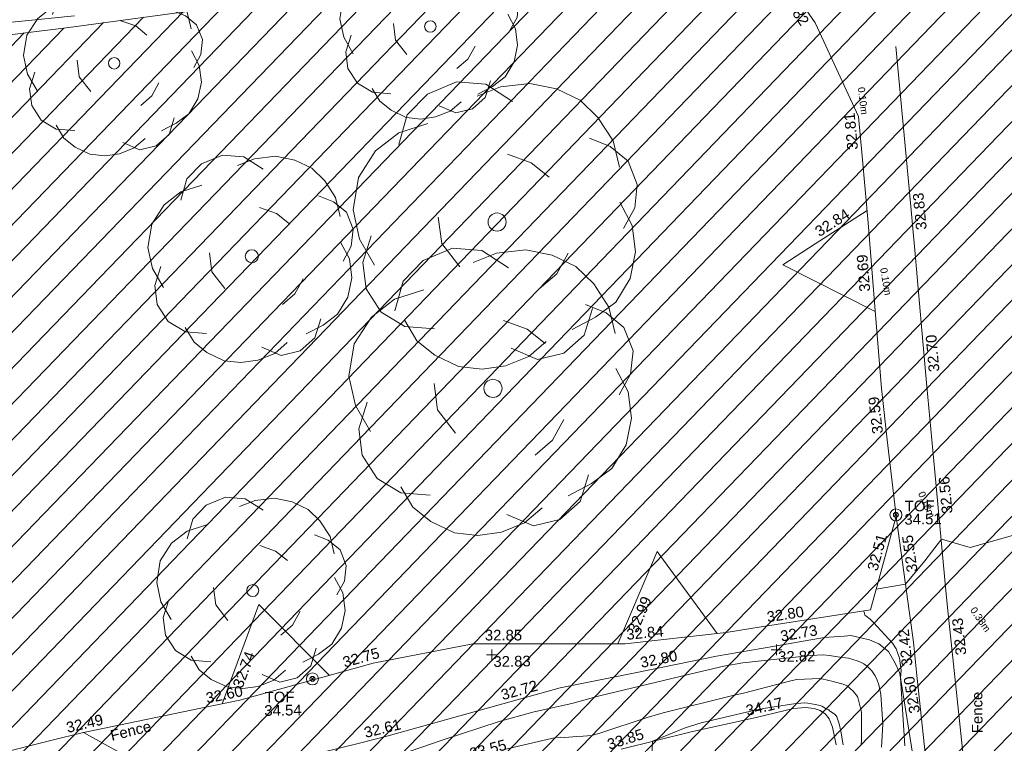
# Model space of a CAD drawing. Header units: millimetres. Extents: x -287732 to 520720, y -88450 to 287754.
# Tile 289 of 383: x 148736 to 183318, y 154382 to 179781. Entities that reach past the tile are written whole.
import ezdxf

# ---------------------------------------------------------------- set-up
doc = ezdxf.new("R2010")
doc.units = ezdxf.units.MM
for name, pattern in [('IMPORT-HIDDEN2 _3_', [4762.5, 3175, -1587.5]), ('IMPORT-UG_ELEC_LV_QLB2 _2_', [2700, 1500, -300.0000000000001, 0, -250, 150, -300.0000000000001, 0, -200]), ('IMPORT-UG_ELEC_STREET LIGHTING_QLB2 _2_', [2700, 1500, -300.0000000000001, 0, -250, 150, -300.0000000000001, 0, -200])]:
    doc.linetypes.add(name, pattern=pattern)
for name, color, linetype, lineweight, true_color in [('00__TOPO__TOP_OF_FENCE_SYMBOL', 7, 'Continuous', 9, 0x666666), ('00_TOPO_TREE', 7, 'Continuous', 9, 0x666666), ('00_TOPO_VEGETATION', 7, 'Continuous', 9, 0x52a552), ('00_UAV_FENCE', 7, 'Continuous', 9, 0x264c2f), ('00_UAV_LEVEL_SPOT', 7, 'Continuous', 9, 0x666666), ('00_UAV_SLOPE_BOTTOM', 30, 'Continuous', 9, 0xff7f00), ('00_UAV_SLOPE_TOP', 40, 'Continuous', 9, 0xffbf00), ('00_UAV_TOP_OF_FENCE', 6, 'Continuous', 9, 0xff00ff), ('01_DTM_CONTOUR_MJR', 7, 'Continuous', 9, 0x7f3f00), ('01_DTM_CONTOUR_MNR', 7, 'Continuous', 9, 0xa5a552), ('12333-PUM-2D-U-0001-C01 - Rev2_REVIT IMPORT_dwg', 7, 'Continuous', 9, 0x767676), ('PUM-CHAMBER EXTENTS', 6, 'IMPORT-HIDDEN2 _3_', 9, 0xff00ff), ('PUM-ELECTRIC-LV-QLB2', 1, 'IMPORT-UG_ELEC_LV_QLB2 _2_', 9, 0xff0000), ('PUM-UNABLE TO SURVEY', 190, 'Continuous', 9, 0x7f00ff)]:
    doc.layers.add(name, color=color, linetype=linetype, lineweight=lineweight, true_color=true_color)
doc.styles.add('Arial_1', font='arial.ttf', dxfattribs={"height": 250})
doc.styles.add('Swis721 Lt BT_2', font='swissl.ttf', dxfattribs={"height": 375})

# ---------------------------------------------------------------- blocks, each defined once
blk = doc.blocks.new('12333-PUM-2D-U-0001-C01 - Rev2_REVIT IMPORT_dwg_CONIFEROUS_TREE_2-2077526-Site Location Plan Proposed')
at = {"layer": '00_TOPO_TREE', "color": 254, "true_color": 0xcccccc, "flags": 128}
for points in [[(534054961.9255877, 725732743.7303348), (534055156.5525342, 725733392.4868233), (534055610.6820762, 725733846.6163652), (534056259.4385647, 725734106.1189605), (534056908.195053, 725734041.2433116), (534057492.0758927, 725733651.9894185)], [(534056713.5681065, 725733781.7407165), (534057232.5732973, 725733976.3676628), (534057881.3297858, 725734041.2433116), (534058465.2106255, 725733911.4920139), (534058984.2158161, 725733651.9894185), (534059373.4697092, 725733262.7355254), (534059697.8479536, 725732743.7303348), (534059827.5992512, 725732159.849495)], [(534054378.044748, 725730083.828732), (534054053.6665038, 725730667.7095716), (534053923.915206, 725731316.46606), (534054053.6665038, 725732030.0981975), (534054442.9203969, 725732613.979037), (534054961.9255877, 725733003.23293), (534055610.6820762, 725733197.8598766)], [(534059178.8427628, 725732808.6059835), (534059632.9723048, 725732613.979037), (534060022.2261978, 725732289.6007928), (534060216.8531443, 725731770.5956019), (534060151.9774954, 725731251.5904112), (534059892.4749001, 725730797.4608692)], [(534057362.324595, 725732484.2277393), (534057881.3297858, 725732289.6007928), (534058270.5836789, 725731965.2225486)], [(534059827.5992512, 725731381.3417089), (534060087.1018466, 725730862.3365183), (534060151.9774954, 725730278.4556786), (534060022.2261978, 725729694.5748389), (534059697.8479536, 725729175.5696481), (534059243.7184116, 725728851.1914039), (534058724.7132208, 725728591.6888083)], [(534056259.4385647, 725730018.953083), (534055870.1846715, 725730537.9582739), (534055805.3090225, 725731121.8391135)], [(534055675.5577249, 725728656.5644574), (534055026.8012365, 725728721.4401062), (534054507.7960457, 725729045.8183504), (534054183.4178014, 725729564.8235412), (534054118.5421526, 725730148.7043809), (534054313.1690991, 725730732.5852203)], [(534058659.8375719, 725730278.4556786), (534058400.3349767, 725729824.3261366), (534058011.0810835, 725729499.9478923)], [(534058140.8323812, 725728332.186213), (534057751.5784881, 725728007.8079689), (534057232.5732973, 725727813.1810222), (534056713.5681065, 725727748.3053734), (534056194.5629157, 725727813.1810222), (534055675.5577249, 725728072.6836176), (534055286.3038319, 725728397.0618619), (534055026.8012365, 725728851.1914039)], [(534059178.8427628, 725729045.8183504), (534058984.2158161, 725728461.9375106), (534058530.0862743, 725728072.6836176), (534057946.2054345, 725727942.9323199), (534057362.324595, 725728202.4349152)]]:
    blk.add_lwpolyline(points, dxfattribs=at)
at = {"layer": '00_TOPO_TREE', "color": 254, "true_color": 0xcccccc}
blk.add_circle((534057102.8219996, 725730992.0878158), 200.1345611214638, dxfattribs=at)
blk = doc.blocks.new('12333-PUM-2D-U-0001-C01 - Rev2_REVIT IMPORT_dwg_CONIFEROUS_TREE_2-2077527-Site Location Plan Proposed')
at = {"layer": '00_TOPO_TREE', "color": 254, "true_color": 0xcccccc, "flags": 128}
for points in [[(534066087.0929633, 725733843.0327543), (534066281.7199099, 725734491.7892429), (534066735.8494518, 725734945.9187847), (534067384.6059403, 725735205.42138), (534068033.3624287, 725735140.5457312), (534068617.2432683, 725734751.291838)], [(534067838.7354822, 725734881.043136), (534068357.7406729, 725735075.6700824), (534069006.4971614, 725735140.5457312), (534069590.3780012, 725735010.7944335), (534070109.3831918, 725734751.291838), (534070498.6370848, 725734362.037945), (534070823.0153292, 725733843.0327543), (534070952.7666268, 725733259.1519146)], [(534065503.2121236, 725731183.1311516), (534065178.8338795, 725731767.0119911), (534065049.0825817, 725732415.7684796), (534065178.8338795, 725733129.4006171), (534065568.0877725, 725733713.2814566), (534066087.0929633, 725734102.5353496), (534066735.8494518, 725734297.1622962)], [(534070304.0101385, 725733907.9084032), (534070758.1396804, 725733713.2814566), (534071147.3935735, 725733388.9032125), (534071342.0205199, 725732869.8980215), (534071277.1448711, 725732350.8928308), (534071017.6422758, 725731896.7632889)], [(534068487.4919707, 725733583.5301589), (534069006.4971614, 725733388.9032125), (534069395.7510545, 725733064.5249681)], [(534067384.6059403, 725731118.2555026), (534066995.3520472, 725731637.2606936), (534066930.4763982, 725732221.1415331)], [(534070952.7666268, 725732480.6441286), (534071212.2692223, 725731961.6389378), (534071277.1448711, 725731377.7580981), (534071147.3935735, 725730793.8772584), (534070823.0153292, 725730274.8720677), (534070368.8857872, 725729950.4938235), (534069849.8805965, 725729690.9912279)], [(534066800.7251006, 725729755.866877), (534066151.9686121, 725729820.7425258), (534065632.9634213, 725730145.12077), (534065308.5851771, 725730664.1259607), (534065243.7095283, 725731248.0068004), (534065438.3364747, 725731831.88764)], [(534069785.0049476, 725731377.7580981), (534069525.5023523, 725730923.6285561), (534069136.2484592, 725730599.2503119)], [(534070304.0101385, 725730145.12077), (534070109.3831918, 725729561.2399302), (534069655.25365, 725729171.9860373), (534069071.3728102, 725729042.2347397), (534068487.4919707, 725729301.737335)], [(534069265.9997569, 725729431.4886327), (534068876.7458637, 725729107.1103884), (534068357.7406729, 725728912.4834418), (534067838.7354822, 725728847.607793), (534067319.7302914, 725728912.4834418), (534066800.7251006, 725729171.9860373), (534066411.4712076, 725729496.3642814), (534066151.9686121, 725729950.4938235)]]:
    blk.add_lwpolyline(points, dxfattribs=at)
at = {"layer": '00_TOPO_TREE', "color": 254, "true_color": 0xcccccc}
blk.add_circle((534068227.9893752, 725732091.3902354), 200.1345612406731, dxfattribs=at)
blk = doc.blocks.new('12333-PUM-2D-U-0001-C01 - Rev2_REVIT IMPORT_dwg_CONIFEROUS_TREE-2077251-Site Location Plan Proposed')
at = {"layer": '00_TOPO_TREE', "color": 254, "true_color": 0xcccccc, "flags": 128}
for points in [[(-1889.403682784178, 1545.875740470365), (-1717.639711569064, 2118.422311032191), (-1316.857112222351, 2519.204910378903), (-744.3105416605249, 2748.223538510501), (-171.763971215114, 2690.968881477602), (343.5279423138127, 2347.440939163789)], [(-343.5279423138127, 2461.950253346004), (114.5093140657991, 2633.714224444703), (687.0558846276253, 2690.968881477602), (1202.347798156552, 2576.459567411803), (1660.385054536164, 2347.440939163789), (2003.912996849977, 2003.912996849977), (2290.18628213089, 1545.875740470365), (2404.695596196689, 1030.583826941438)], [(-2404.695596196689, -801.5651986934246), (-2690.968881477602, -286.2732852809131), (-2805.478195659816, 286.2732852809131), (-2690.968881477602, 916.0745128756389), (-2347.440939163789, 1431.36642628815), (-1889.403682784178, 1774.894368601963), (-1316.857112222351, 1946.658339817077)], [(1832.149025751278, 1603.130397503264), (2232.93162509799, 1431.36642628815), (2576.459567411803, 1145.093141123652), (2748.223538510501, 687.0558846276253), (2690.968881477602, 229.0186282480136), (2461.950253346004, -171.763971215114)], [(229.0186282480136, 1316.857112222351), (687.0558846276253, 1145.093141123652), (1030.583826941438, 858.8198558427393)], [(2404.695596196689, 343.5279423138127), (2633.714224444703, -114.5093140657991), (2690.968881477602, -629.8012275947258), (2576.459567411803, -1145.093141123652), (2290.18628213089, -1603.130397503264), (1889.403682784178, -1889.403682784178), (1431.36642628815, -2118.422311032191)], [(-744.3105416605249, -858.8198558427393), (-1087.838483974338, -400.7825993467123), (-1145.093141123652, 114.5093140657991)], [(-1259.602455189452, -2061.167653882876), (-1832.149025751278, -2003.912996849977), (-2290.18628213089, -1717.639711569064), (-2576.459567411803, -1259.602455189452), (-2633.714224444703, -744.3105416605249), (-2461.950253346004, -229.0186282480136)], [(1374.111769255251, -629.8012275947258), (1145.093141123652, -1030.583826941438), (801.5651986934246, -1316.857112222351)], [(1832.149025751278, -1717.639711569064), (1660.385054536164, -2232.93162509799), (1259.602455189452, -2576.459567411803), (744.3105416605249, -2690.968881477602), (229.0186282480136, -2461.950253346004)], [(916.0745128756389, -2347.440939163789), (572.5465705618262, -2633.714224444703), (114.5093140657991, -2805.478195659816), (-343.5279423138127, -2862.732852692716), (-801.5651986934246, -2805.478195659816), (-1259.602455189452, -2576.459567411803), (-1603.130397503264, -2290.18628213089), (-1832.149025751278, -1889.403682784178)]]:
    blk.add_lwpolyline(points, dxfattribs=at)
at = {"layer": '00_TOPO_TREE', "color": 254, "true_color": 0xcccccc}
blk.add_circle((0, 0), 176.6246020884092, dxfattribs=at)
blk = doc.blocks.new('12333-PUM-2D-U-0001-C01 - Rev2_REVIT IMPORT_dwg_MSL_Node_LineworkTOF-2077248-Site Location Plan Proposed')
at = {"layer": '00__TOPO__TOP_OF_FENCE_SYMBOL', "color": 254, "true_color": 0xcccccc, "flags": 128}
for points in [[(165.3591892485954, 165.3591892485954), (0, 0), (-165.3591892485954, 165.3591892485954)], [(165.3591892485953, -165.3591892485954), (0, 0), (-165.3591892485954, -165.3591892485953)]]:
    blk.add_lwpolyline(points, dxfattribs=at)
at = {"layer": '00__TOPO__TOP_OF_FENCE_SYMBOL', "color": 254, "true_color": 0xcccccc}
for radius in [562.5594001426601, 233.853208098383]:
    blk.add_circle((0, 0), radius, dxfattribs=at)
blk = doc.blocks.new('12333-PUM-2D-U-0001-C01 - Rev2_REVIT IMPORT_dwg_UAV-2077255-Site Location Plan Proposed')
at = {"layer": '00_UAV_LEVEL_SPOT', "color": 254, "true_color": 0xcccccc, "flags": 128}
for points in [[(0, -500.0000000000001), (0, 0), (-500.0000000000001, 0)], [(500.0000000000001, 0), (0, 0), (0, 500.0000000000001)]]:
    blk.add_lwpolyline(points, dxfattribs=at)
blk = doc.blocks.new('12333-PUM-2D-U-0001-C01 - Rev2_REVIT IMPORT_dwg_MGS62954_T2_Galway_ITM_3d_Rev1-2077680-Site Location Plan Proposed')
at = {"layer": '00_TOPO_VEGETATION', "color": 254, "true_color": 0xcccccc, "flags": 128}
blk.add_lwpolyline([(534055743.4118702, 725732677.8974553), (534051215.1617922, 725732306.7433043), (534045278.8563303, 725731679.1055425), (534044490.663189, 725731522.6631731), (534042576.4293175, 725731066.5741615), (534040192.6977263, 725730599.747988), (534038413.4099395, 725730022.7954999), (534036286.1738383, 725728897.456154), (534034331.6918086, 725728113.4656036), (534032779.328481, 725726509.0492402), (534031668.2375534, 725724803.0873638), (534030580.6703144, 725722314.4750867), (534030102.2550949, 725720100.2281567), (534030239.8227406, 725718127.636662)], dxfattribs=at)
at = {"layer": '00_UAV_FENCE', "color": 254, "true_color": 0xcccccc, "flags": 128}
for points in [[(534052200.902, 725706745.1595001), (534054842.4849024, 725707346.1176744), (534055611.9020001, 725707521.1595002), (534059748.3780281, 725708302.9444575), (534061119.902, 725708562.1595), (534064607.4682621, 725709462.8252407), (534065828.9635001, 725709778.2770001), (534069337.9635001, 725710396.277), (534069512.1946186, 725710393.1854879), (534074511.3945473, 725710304.4809691), (534074691.9635002, 725710301.2770001), (534078238.9635001, 725710645.2770001), (534079478.2987759, 725710816.4047271), (534083322.9635001, 725711347.277), (534083634.7951305, 725712408.0652512), (534084283.4714114, 725714614.7309977), (534084020.4526887, 725717300.979053), (534083843.4710001, 725719108.5185001), (534083647.724278, 725722285.1770046), (534083484.4710001, 725724934.5185001), (534083309.2241297, 725727272.1865741), (534083204.471, 725728669.5185), (534081752.7417334, 725731962.0285367), (534081745.471, 725731978.5185), (534079089.706109, 725735982.6870704)], [(534084566.4710001, 725731101.5185002), (534084941.2414995, 725726116.6528975), (534085104.4710001, 725723945.5185), (534085305.9987741, 725721131.8778507), (534085447.5775002, 725719155.219), (534085673.780219, 725716147.4232845), (534085996.5775002, 725711855.219), (534086056.6948432, 725711163.7040931), (534086489.6503397, 725706183.5242652), (534086541.5775001, 725705586.2190001), (534086924.9495795, 725701202.7571129), (534087230.5775002, 725697708.219), (534086066.2588428, 725696776.3391744), (534082164.4504026, 725693653.4685186), (534081658.6155, 725693248.616)], [(534083676.5432086, 725721817.491518), (534080456.5775001, 725723508.219), (534081610.8437002, 725724222.1235765), (534083452.4867655, 725725361.1653438)], [(534081619.6155, 725695485.6159999), (534084621.7436427, 725699480.6394203), (534085589.6155, 725700768.6160002), (534085327.4953504, 725704144.9693265), (534085212.5775, 725705625.2190001), (534084909.586341, 725709126.1092554), (534084817.5775002, 725710189.219), (534084346.5568454, 725714092.015847), (534084283.4714114, 725714614.7309977)], [(534077926.630276, 725710614.9858727), (534075873.5775, 725713521.219), (534075289.0133345, 725712214.3352635), (534074435.3462859, 725710305.83035)], [(534064286.3892233, 725709379.9064175), (534061852.9635003, 725711911.2770001), (534061312.582315, 725710527.4593561), (534060499.3317791, 725708444.8730803)]]:
    blk.add_lwpolyline(points, dxfattribs=at)
at = {"layer": '00_UAV_SLOPE_BOTTOM', "color": 254, "true_color": 0xcccccc, "flags": 128}
blk.add_lwpolyline([(534060426.3397927, 725705874.9970033), (534065300.6238686, 725706986.9946927), (534066313.902, 725707218.1595), (534070144.6724779, 725708219.5773307), (534072380.9019999, 725708804.1595001), (534075025.1100173, 725709286.6687083), (534077893.902, 725709810.1595002), (534079950.2699833, 725710132.3654041), (534081684.902, 725710404.1595001), (534082380.9019999, 725710435.1595001), (534082618.902, 725710459.1595), (534083270.9019999, 725710291.1595001), (534083603.902, 725710154.1595), (534083929.902, 725709872.1595001), (534084163.902, 725709455.1595001), (534084303.7987173, 725709125.9907534), (534084316.902, 725709095.1595), (534084716.902, 725706288.1595001)], dxfattribs=at)
at = {"layer": '00_UAV_SLOPE_TOP', "color": 254, "true_color": 0xcccccc, "flags": 128}
blk.add_lwpolyline([(534074486.9020001, 725706615.1595), (534076948.9019999, 725707179.1595001), (534078713.242602, 725707531.8768867), (534079289.9019999, 725707647.1595001), (534080567.902, 725707934.1595001), (534080989.902, 725707956.1595001), (534081289.9019999, 725707920.1595), (534081492.902, 725707845.1595001), (534081678.902, 725707711.1595001), (534081807.9020001, 725707547.1595001), (534081916.902, 725707249.1595002), (534082032.9019999, 725706630.1595001)], dxfattribs=at)
at = {"layer": '01_DTM_CONTOUR_MJR', "color": 254, "true_color": 0xcccccc, "flags": 128}
for points in [[(534090430.0000002, 725714420.0000001), (534086862.2316428, 725713478.0149349), (534085860, 725713780), (534085268.8223761, 725713029.0339919), (534084570.0000001, 725712230), (534083535.6733062, 725712070.8728164)], [(534083082.1341116, 725711314.0232176), (534083112.2570395, 725711229.6610901), (534083129.8719096, 725711165.9398274), (534083153.4772388, 725711138.2782035), (534083304.2121212, 725711015.2969698), (534083424.0087572, 725710904.2481835), (534084080.5869101, 725710165.7569479), (534084205.5457308, 725709969.0726225), (534084316.9729729, 725709633.6216216), (534084364.3039228, 725709196.5825516), (534084340, 725708940.0000002), (534084452.8030225, 725706558.9097788)], [(534058960.0000001, 725705600), (534055609.0922235, 725707520.520278)]]:
    blk.add_lwpolyline(points, dxfattribs=at)
at = {"layer": '01_DTM_CONTOUR_MNR', "color": 254, "true_color": 0xcccccc, "flags": 128}
for points in [[(534066319.2582047, 725706423.7944016), (534068204.9383315, 725707039.1852738), (534070217.7388917, 725707653.061499), (534071403.7376054, 725707959.0028769), (534072084.1710609, 725708107.7602824), (534072408.8674545, 725708164.9160037), (534072775.5196832, 725708242.2158315), (534073762.4365091, 725708492.7918869), (534077193.7019396, 725709251.045135), (534078146.4536924, 725709458.9026831), (534078813.7898393, 725709569.0113463), (534081198.2708886, 725709787.3154018), (534081636.6367615, 725709792.9146609), (534081862.9676329, 725709766.6505016), (534082216.5193385, 725709706.9738085), (534082416.1854487, 725709680.1055782), (534082529.0175352, 725709662.565455), (534082823.8326048, 725709571.779315), (534082921.4549742, 725709533.0037719), (534083059.1792453, 725709453.0660379), (534083214.3193786, 725709335.9921516), (534083340.5351045, 725709201.1840608), (534083445.5206239, 725709026.8117169), (534083518.1726274, 725708870.1054385), (534083577.3598196, 725708714.2876582), (534083641.2269873, 725708374.4150554), (534083690.2775289, 725707326.3232564), (534083634.3667529, 725706525.6966919)], [(534070330.1252804, 725706655.2296809), (534071585.083612, 725706933.7612555), (534071887.4478941, 725706996.9290057), (534072044.4252353, 725707029.490446), (534072204.345621, 725707058.2953596), (534072355.7095369, 725707065.1542236), (534072518.5929207, 725707054.5372931), (534072794.1154386, 725707067.4538089), (534072931.3876914, 725707077.0314591), (534073155.003495, 725707085.4298754), (534073462.2495741, 725707113.5456029), (534073779.4781885, 725707196.9650801), (534075413.3254778, 725707709.8267934), (534075984.4837149, 725707865.2051059), (534078441.3704581, 725708420.0158867), (534078816.2741576, 725708504.3983945), (534080480.2069806, 725708910.2191558), (534080639.4353867, 725708936.8131039), (534080694.4539538, 725708942.255977), (534081501.0718561, 725708965.1079834), (534081545.6438792, 725708959.6184419), (534081575.5462567, 725708953.5467081), (534081975.9618587, 725708855.4383287), (534082010.4997733, 725708845.5633237), (534082321.5061101, 725708759.7372711), (534082462.8358952, 725708690.6049634), (534082665.6510434, 725708508.2958863), (534082811.5606545, 725708313.4990157), (534082825.2814918, 725708282.3341907), (534082941.6809488, 725707809.8674772), (534082949.6501721, 725707756.5214558), (534082930.0828139, 725706752.8498653), (534082918.9225297, 725706622.4023716)], [(534075417.1944571, 725703893.4974878), (534075590, 725706870.0000001), (534076745.044934, 725707325.4519824), (534077315.5537687, 725707483.9435833), (534079161.3574757, 725707882.0159814), (534079582.6964837, 725707959.9139241), (534080581.1377435, 725708091.4972819), (534080941.0386055, 725708122.7246354), (534081068.7700812, 725708114.914493), (534081325.5513492, 725708064.575487), (534081502.9142071, 725708016.5932695), (534081560.1664534, 725707995.1719725), (534081732.2754808, 725707889.61319), (534081777.4391891, 725707869.445946), (534081798.6728063, 725707858.6533045), (534081829.8274764, 725707831.3478734), (534081859.9182191, 725707805.9563836), (534082018.596096, 725707700.4627581), (534082083.4509851, 725707612.7924485), (534082161.7084136, 725707368.9049456), (534082212.5560196, 725707106.0075845), (534082284.5655175, 725706627.8242264)]]:
    blk.add_lwpolyline(points, dxfattribs=at)
for name in ['12333-PUM-2D-U-0001-C01 - Rev2_REVIT IMPORT_dwg_CONIFEROUS_TREE_2-2077527-Site Location Plan Proposed', '12333-PUM-2D-U-0001-C01 - Rev2_REVIT IMPORT_dwg_CONIFEROUS_TREE_2-2077526-Site Location Plan Proposed']:
    blk.add_blockref(name, (0, 0))
for name, p, xscale, yscale, zscale in [('12333-PUM-2D-U-0001-C01 - Rev2_REVIT IMPORT_dwg_CONIFEROUS_TREE-2077251-Site Location Plan Proposed', (534070450.9635001, 725725186.2770001), 1.8, 1.8, 1.8), ('12333-PUM-2D-U-0001-C01 - Rev2_REVIT IMPORT_dwg_CONIFEROUS_TREE-2077251-Site Location Plan Proposed', (534061818.9635001, 725724134.2770001), 1.3, 1.3, 1.3), ('12333-PUM-2D-U-0001-C01 - Rev2_REVIT IMPORT_dwg_CONIFEROUS_TREE-2077251-Site Location Plan Proposed', (534070204.9635001, 725719351.277), 1.8, 1.8, 1.8), ('12333-PUM-2D-U-0001-C01 - Rev2_REVIT IMPORT_dwg_CONIFEROUS_TREE-2077251-Site Location Plan Proposed', (534061643.9635001, 725712402.2770001), 1.2, 1.2, 1.2), ('12333-PUM-2D-U-0001-C01 - Rev2_REVIT IMPORT_dwg_MSL_Node_LineworkTOF-2077248-Site Location Plan Proposed', (534084278.4895291, 725714663.5008651), 0.375, 0.375, 0.375), ('12333-PUM-2D-U-0001-C01 - Rev2_REVIT IMPORT_dwg_UAV-2077255-Site Location Plan Proposed', (534070000.0000001, 725710000.0000001), 0.375, 0.375, 0.375), ('12333-PUM-2D-U-0001-C01 - Rev2_REVIT IMPORT_dwg_UAV-2077255-Site Location Plan Proposed', (534080000.0000001, 725710000.0000001), 0.375, 0.375, 0.375), ('12333-PUM-2D-U-0001-C01 - Rev2_REVIT IMPORT_dwg_MSL_Node_LineworkTOF-2077248-Site Location Plan Proposed', (534063687.5775, 725709266.2190001), 0.375, 0.375, 0.375)]:
    blk.add_blockref(name, p, dxfattribs=dict(xscale=xscale, yscale=yscale, zscale=zscale))
at = {"layer": '00_UAV_FENCE', "color": 251, "true_color": 0x666666, "char_height": 375, "attachment_point": 1, "line_spacing_factor": 1.005061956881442, "style": 'Swis721 Lt BT_2'}
for s, insert, width, rotation in [('32.82', (534080839.6254041, 725733150.0123473), 1495.902363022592, 303.3791577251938), ('32.81', (534082796.6910838, 725727484.4652622), 1495.902363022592, 94.28724651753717), ('32.83', (534085161.7885691, 725724635.6385797), 1495.902363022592, 94.29950364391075), ('32.84', (534081562.9655964, 725724774.8079817), 1495.902363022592, 31.73646544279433), ('32.69', (534083138.0562933, 725722504.2452823), 1495.902363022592, 93.52612596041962), ('32.70', (534085521.6512073, 725719645.2679448), 1495.902363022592, 94.0968294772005), ('32.59', (534083503.2182599, 725717501.530568), 1495.902363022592, 95.59217894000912), ('32.56', (534085895.2328397, 725714661.6289278), 1495.902363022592, 94.30086040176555), ('32.51', (534083230.1761998, 725712787.5858507), 1495.902363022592, 73.61865823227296), ('32.55', (534084632.7666742, 725712622.2783353), 1495.902363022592, 96.84907633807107), ('32.99', (534074777.92532, 725710805.023631), 1495.902363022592, 65.9012121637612), ('32.80', (534079658.2103343, 725711341.1753397), 1495.902363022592, 7.86170303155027), ('32.85', (534069770.9411169, 725710883.9019176), 1495.902363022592, 358.9834650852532), ('32.84', (534074723.0523749, 725710817.27072), 1495.902363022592, 4.356634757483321), ('32.43', (534086294.5205749, 725709685.3660597), 1495.902363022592, 94.96855755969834), ('32.42', (534084394.6449624, 725709332.47723), 1495.902363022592, 94.94644580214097), ('32.74', (534060869.0409331, 725709092.2638898), 1495.902363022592, 68.6693405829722), ('32.75', (534064725.6960933, 725710004.8349681), 1495.902363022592, 14.48028453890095), ('32.60', (534059902.0600199, 725708835.9868667), 1495.902363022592, 10.702536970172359), ('Fence', (534086813.1762022, 725706954.8086213), 1681.10932225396, 89.35589288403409), ('32.49', (534054980.582531, 725707883.4084797), 1495.902363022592, 12.370905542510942), ('Fence', (534056521.2030503, 725707576.9265301), 1681.10932225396, 12.924294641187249)]:
    blk.add_mtext(s, dxfattribs=dict(at, insert=insert, width=width, rotation=rotation))
at = {"layer": '00_UAV_LEVEL_SPOT', "char_height": 375, "width": 1495.902363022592, "attachment_point": 1, "line_spacing_factor": 1.005061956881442, "style": 'Swis721 Lt BT_2'}
for s, insert in [('32.83', (534070051.8765643, 725709949.1441547)), ('32.82', (534080051.8765643, 725709949.1441547))]:
    blk.add_mtext(s, dxfattribs=dict(at, insert=insert))
at = {"layer": '00_UAV_SLOPE_BOTTOM', "color": 251, "true_color": 0x666666, "char_height": 375, "width": 1495.902363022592, "attachment_point": 1, "line_spacing_factor": 1.005061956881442, "style": 'Swis721 Lt BT_2'}
for s, insert, rotation in [('32.73', (534080120.5958571, 725710660.3251199), 8.905092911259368), ('32.80', (534075182.1484834, 725709818.7319422), 10.34142505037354), ('32.72', (534070261.2934809, 725708761.9350595), 14.650087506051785), ('32.50', (534084635.6497511, 725707660.9344832), 98.60564104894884), ('32.61', (534065434.2121041, 725707525.4243983), 12.851267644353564)]:
    blk.add_mtext(s, dxfattribs=dict(at, insert=insert, rotation=rotation))
at = {"layer": '00_UAV_SLOPE_TOP', "color": 251, "true_color": 0x666666, "char_height": 375, "width": 1495.902363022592, "attachment_point": 1, "line_spacing_factor": 1.005061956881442, "style": 'Swis721 Lt BT_2'}
for s, insert, rotation in [('34.17', (534078856.1117709, 725708067.9186436), 11.861487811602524), ('33.55', (534069125.3728071, 725706724.7858834), 13.587697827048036), ('33.85', (534073960.9692706, 725706954.5732855), 16.435608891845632)]:
    blk.add_mtext(s, dxfattribs=dict(at, insert=insert, rotation=rotation))
at = {"layer": '00_UAV_TOP_OF_FENCE', "color": 251, "true_color": 0x666666, "char_height": 375, "attachment_point": 1, "line_spacing_factor": 1.005061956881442, "style": 'Swis721 Lt BT_2'}
for s, insert, width in [('TOF', (534084592.5840464, 725715152.0097923), 1163.479615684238), ('34.51', (534084570.1604046, 725714688.6330875), 1495.902363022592), ('TOF', (534062000.2347085, 725708835.0127385), 1163.479615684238), ('34.54', (534061977.8110668, 725708371.6360335), 1495.902363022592)]:
    blk.add_mtext(s, dxfattribs=dict(at, insert=insert, width=width))
blk = doc.blocks.new('12333-PUM-2D-U-0001-C01 - Rev2_REVIT IMPORT_dwg-1620468-Site Location Plan Proposed')
at = {"layer": 'PUM-CHAMBER EXTENTS', "true_color": 0xfff4d4}
h = blk.add_hatch(dxfattribs=at)
h.set_pattern_fill('FP_14', style=0, pattern_type=2)
h.set_pattern_definition([(45, (-533641079.65, -725615854.3560001), (-618.7184335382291, 618.7184335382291), [])])
h.paths.add_polyline_path([(403919.3501528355, 57112.64382128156), (422583.3501528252, 59059.64382132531), (425379.3501529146, 57266.64382137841), (446445.3501529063, 59135.64382132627), (445962.3501528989, 65972.64382138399), (472441.3501528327, 70954.64382134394), (475862.3501529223, 83851.64382134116), (472404.350152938, 114549.6438213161), (470529.3501529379, 123488.6438213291), (451569.3501528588, 121705.6438213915), (448766.3501529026, 118521.6438213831), (443614.3501529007, 118196.6438213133), (441393.3501528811, 120608.6438213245), (437801.3501529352, 120123.6438213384), (427379.3501529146, 117955.6438213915), (414454.3501528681, 116426.6438212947), (403467.3501529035, 115261.6438213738), (398244.3501529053, 114380.6438213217), (392331.3501528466, 110751.6438213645), (389433.3501529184, 106835.6438212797), (388966.3501528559, 103227.6438213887), (391008.3501528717, 96414.64382130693), (397227.3501529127, 88458.64382130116), (396038.3501528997, 85269.64382128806), (397110.6486418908, 81772.81873260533), (398121.3501528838, 78636.6438213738), (399845.3501529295, 78913.64382137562), (400589.3501528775, 74987.64382128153), (403820.5567114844, 57642.95396067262)])
at = {"layer": 'PUM-UNABLE TO SURVEY', "color": 7, "true_color": 0xfff4d4, "flags": 128}
blk.add_lwpolyline([(399850.5491070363, 78886.20955548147), (399845.3501529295, 78913.64382137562), (398121.3501528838, 78636.6438213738), (397043.3501529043, 81981.64382134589), (396038.3501528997, 85269.6438212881), (397227.3501529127, 88458.64382130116), (391008.3501528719, 96414.64382130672), (388966.3501528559, 103227.6438213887), (389433.3501529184, 106835.6438212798), (392331.3501528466, 110751.6438213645), (398244.3501529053, 114380.6438213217), (403467.3501529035, 115261.6438213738), (414454.3501528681, 116426.6438212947), (427379.3501529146, 117955.6438213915), (437801.3501529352, 120123.6438213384), (441393.3501528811, 120608.6438213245), (443614.3501529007, 118196.6438213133), (448766.3501529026, 118521.6438213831), (451569.3501528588, 121705.6438213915), (470529.3501529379, 123488.6438213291), (472404.350152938, 114549.6438213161), (475862.3501529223, 83851.64382134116), (472441.3501528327, 70954.64382134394)], dxfattribs=at)
blk.add_blockref('12333-PUM-2D-U-0001-C01 - Rev2_REVIT IMPORT_dwg_MGS62954_T2_Galway_ITM_3d_Rev1-2077680-Site Location Plan Proposed', (-533641079.6498471, -725615854.3561786))
at = {"layer": 'PUM-ELECTRIC-LV-QLB2', "char_height": 250, "width": 1160.025439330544, "attachment_point": 2, "line_spacing_factor": 0.9417779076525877, "style": 'Arial_1'}
for s, insert, rotation in [('0.10m', (442419.2786076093, 113376.532497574), 276.3419047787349), ('0.10m', (443114.1486179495, 107027.2965796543), 278.890111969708), ('0.18m', (444399.4507379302, 99200.31498212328), 292.64664470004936), ('0.38m', (446208.1405075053, 95157.7094209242), 303.401935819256)]:
    blk.add_mtext(s, dxfattribs=dict(at, insert=insert, rotation=rotation))

msp = doc.modelspace()

# ---------------------------------------------------------------- block references
at = {"layer": '12333-PUM-2D-U-0001-C01 - Rev2_REVIT IMPORT_dwg', "color": 254, "linetype": 'IMPORT-UG_ELEC_STREET LIGHTING_QLB2 _2_', "true_color": 0xffd4d4, "rotation": 0.9999999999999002}
msp.add_blockref('12333-PUM-2D-U-0001-C01 - Rev2_REVIT IMPORT_dwg-1620468-Site Location Plan Proposed', (-261895.0770586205, 55869.5817132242), dxfattribs=at)

doc.saveas('drawing.dxf')
